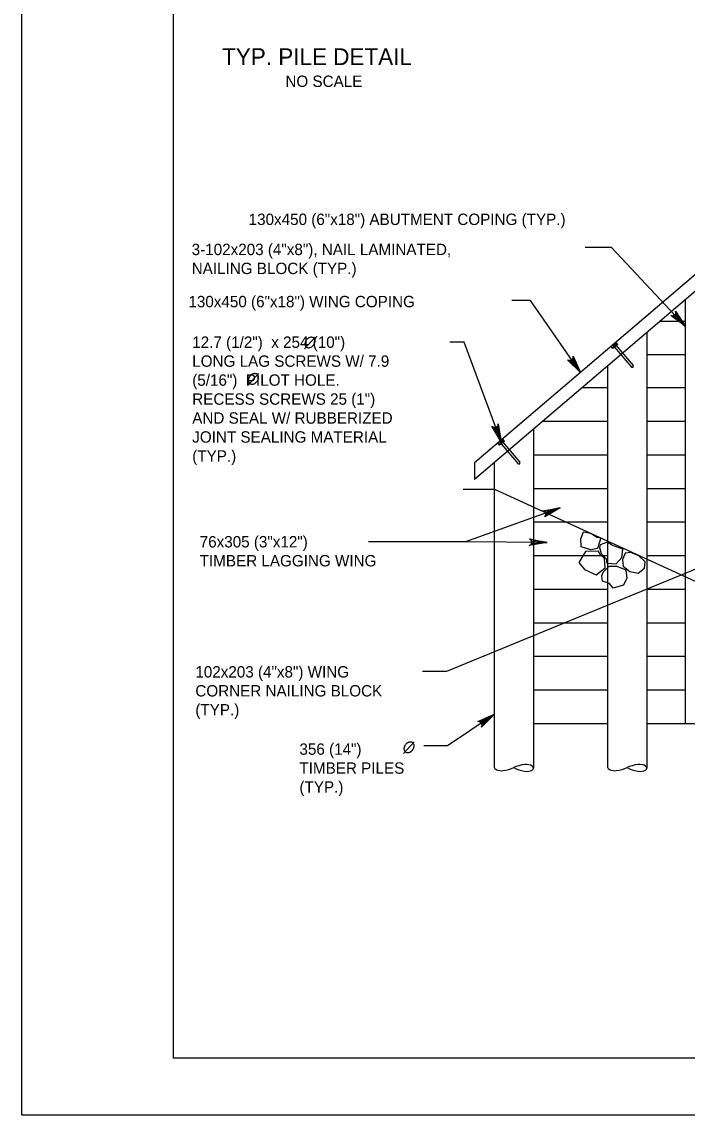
# Model space of a CAD drawing. Extents: x 635440 to 640306, y 296653 to 298484.
# Drawn here: x 638435.5 to 638610.8, y 296653.5 to 296941.7 of the extents above; entities that cross this region are included whole.
import ezdxf

# ---------------------------------------------------------------- set-up
doc = ezdxf.new("R2010")
doc.units = 0
for name, color, linetype in [('2', 7, 'Continuous'), ('4', 7, 'Continuous'), ('5', 7, 'Continuous'), ('PLT-BNDY', 7, 'Continuous')]:
    doc.layers.add(name, color=color, linetype=linetype)

# ---------------------------------------------------------------- blocks, each defined once
blk = doc.blocks.new('ROCK')
at = {"layer": '4'}
for points in [[(2.36725, 1.088), (2.2065, 0.82625), (2.378625, 0.506625), (2.66975, 0.3095), (3.128875, 0.403375), (3.48475, 0.6775), (3.4915, 1.123375), (3.25625, 1.36725), (2.783625, 1.308375)], [(1.10175, -0.02725), (1.4015, -0.159125), (1.78825, -0.148875), (1.980875, -0.266), (2.343375, 0.09475), (2.27875, 0.5505), (1.969375, 0.883), (1.4225, 0.553625), (1.152875, 0.479), (1.0105, 0.082)], [(0.74675, 0.359875), (0.882, 0.16), (1.072875, -0.144), (0.892, -0.457375), (0.448125, -0.758625), (0.1, -0.49325), (-0.095, -0.146375), (0.202875, 0.1025), (0.579125, 0.219875)], [(2.231375, -0.71725), (2.2025, -0.266375), (2.45475, 0.037125), (2.9085, 0.28875), (3.2995, 0.047625), (3.46875, -0.344), (3.231625, -0.855), (2.92, -0.860375), (2.5765, -1.054625), (2.340375, -0.904375)], [(1.2085, -0.192875), (0.778375, -0.737625), (1.008375, -1.391375), (1.48725, -1.396875), (2.09825, -1.106625), (2.133375, -0.486375), (1.723125, -0.203375), (1.37425, -0.239875)]]:
    blk.add_lwpolyline(points, close=True, dxfattribs=at)

msp = doc.modelspace()

# ---------------------------------------------------------------- linework, layer by layer
at = {"layer": '2'}
for p, q in [((638475.46, 296668.46), (638475.46, 297232.46)), ((639261.46, 296668.46), (638475.46, 296668.46))]:
    msp.add_line(p, q, dxfattribs=at)
at = {"layer": '4'}
for p, q in [((638616.15, 296877.78), (638554.77, 296825.45)), ((638616.15, 296873.35), (638554.77, 296821.02)), ((638610.31, 296868.37), (638610.31, 296795.4)), ((638603.74, 296862.76), (638610.31, 296862.76)), ((638600.2, 296859.74), (638600.2, 296799.44)), ((638591.28, 296855.59), (638590.8, 296856.16)), ((638592.56, 296856.68), (638591.28, 296855.59)), ((638591.51, 296855.79), (638591.31, 296856.02)), ((638591.97, 296856.7), (638591.35, 296856.18)), ((638591.39, 296856.2), (638591.39, 296856.2)), ((638591.4, 296856.21), (638591.4, 296856.21)), ((638591.41, 296856.23), (638591.41, 296856.23)), ((638591.43, 296856.23), (638591.43, 296856.23)), ((638591.43, 296856.22), (638591.43, 296856.22)), ((638591.44, 296856.24), (638591.44, 296856.24)), ((638591.44, 296856.23), (638591.44, 296856.23)), ((638591.45, 296856.25), (638591.45, 296856.25)), ((638591.45, 296856.24), (638591.45, 296856.24)), ((638591.46, 296856.26), (638591.46, 296856.26)), ((638591.46, 296856.25), (638591.46, 296856.25)), ((638591.46, 296856.22), (638591.46, 296856.22)), ((638591.47, 296856.27), (638591.47, 296856.27)), ((638591.47, 296856.26), (638591.47, 296856.26)), ((638591.47, 296856.23), (638591.47, 296856.23)), ((638591.48, 296856.28), (638591.48, 296856.28)), ((638591.48, 296856.24), (638591.48, 296856.24)), ((638591.48, 296856.23), (638591.48, 296856.23)), ((638591.49, 296856.29), (638591.49, 296856.29)), ((638591.49, 296856.27), (638591.49, 296856.27)), ((638591.49, 296856.25), (638591.49, 296856.25)), ((638591.49, 296856.23), (638591.49, 296856.23)), ((638591.5, 296856.3), (638591.5, 296856.3)), ((638591.5, 296856.28), (638591.5, 296856.28)), ((638591.5, 296856.26), (638591.5, 296856.26)), ((638591.5, 296856.24), (638591.5, 296856.24)), ((638591.5, 296856.22), (638591.5, 296856.22)), ((638591.51, 296855.79), (638592.32, 296856.48)), ((638591.51, 296856.31), (638591.51, 296856.31)), ((638591.51, 296856.29), (638591.51, 296856.29)), ((638591.51, 296856.27), (638591.51, 296856.27)), ((638591.51, 296856.23), (638591.51, 296856.23)), ((638591.51, 296856.21), (638591.51, 296856.21)), ((638591.52, 296856.29), (638591.52, 296856.29)), ((638591.52, 296856.28), (638591.52, 296856.28)), ((638591.52, 296856.25), (638591.52, 296856.25)), ((638591.52, 296856.24), (638591.52, 296856.24)), ((638591.52, 296856.22), (638591.52, 296856.22)), ((638591.52, 296856.2), (638591.72, 296855.97)), ((638591.53, 296856.32), (638591.53, 296856.32)), ((638591.53, 296856.3), (638591.53, 296856.3)), ((638591.53, 296856.26), (638591.53, 296856.26)), ((638591.53, 296856.25), (638591.53, 296856.25)), ((638591.54, 296856.33), (638591.54, 296856.33)), ((638591.54, 296856.31), (638591.54, 296856.31)), ((638591.54, 296856.29), (638591.54, 296856.29)), ((638591.54, 296856.27), (638591.54, 296856.27)), ((638591.55, 296856.34), (638591.55, 296856.34)), ((638591.55, 296856.32), (638591.55, 296856.32)), ((638591.55, 296856.3), (638591.55, 296856.3)), ((638591.56, 296856.35), (638591.56, 296856.35)), ((638591.56, 296856.33), (638591.56, 296856.33)), ((638591.56, 296856.31), (638591.56, 296856.31)), ((638591.57, 296856.36), (638591.57, 296856.36)), ((638591.58, 296856.37), (638591.58, 296856.37)), ((638591.58, 296856.34), (638591.58, 296856.34)), ((638591.59, 296856.38), (638591.59, 296856.38)), ((638591.6, 296856.39), (638591.6, 296856.39)), ((638591.62, 296856.4), (638591.62, 296856.4)), ((638591.67, 296855.92), (638596.15, 296850.67)), ((638591.72, 296856.48), (638591.72, 296856.48)), ((638591.73, 296856.49), (638591.73, 296856.49)), ((638591.74, 296856.5), (638591.74, 296856.5)), ((638591.75, 296856.51), (638591.75, 296856.51)), ((638591.76, 296856.52), (638591.76, 296856.52)), ((638591.77, 296856.53), (638591.77, 296856.53)), ((638591.78, 296856.51), (638591.78, 296856.51)), ((638591.79, 296856.54), (638591.79, 296856.54)), ((638591.79, 296856.53), (638591.79, 296856.53)), ((638591.8, 296856.55), (638591.8, 296856.55)), ((638591.8, 296856.53), (638591.8, 296856.53)), ((638591.81, 296856.56), (638591.81, 296856.56)), ((638591.81, 296856.54), (638591.81, 296856.54)), ((638591.81, 296856.53), (638591.81, 296856.53)), ((638591.82, 296856.57), (638591.82, 296856.57)), ((638591.82, 296856.55), (638591.82, 296856.55)), ((638591.83, 296856.58), (638591.83, 296856.58)), ((638591.83, 296856.56), (638591.83, 296856.56)), ((638591.83, 296856.54), (638591.83, 296856.54)), ((638591.84, 296856.59), (638591.84, 296856.59)), ((638591.84, 296856.55), (638591.84, 296856.55)), ((638591.85, 296856.6), (638591.85, 296856.6)), ((638591.85, 296856.57), (638591.85, 296856.57)), ((638591.85, 296856.56), (638591.85, 296856.56)), ((638591.85, 296856.54), (638591.85, 296856.54)), ((638591.86, 296856.61), (638591.86, 296856.61)), ((638591.86, 296856.58), (638591.86, 296856.58)), ((638591.86, 296856.57), (638591.86, 296856.57)), ((638591.86, 296856.55), (638591.86, 296856.55)), ((638591.87, 296856.59), (638591.87, 296856.59)), ((638591.87, 296856.58), (638591.87, 296856.58)), ((638591.88, 296856.62), (638591.88, 296856.62)), ((638591.88, 296856.6), (638591.88, 296856.6)), ((638591.88, 296856.6), (638591.88, 296856.6)), ((638591.88, 296856.59), (638591.88, 296856.59)), ((638591.88, 296856.56), (638591.88, 296856.56)), ((638591.88, 296856.54), (638591.88, 296856.54)), ((638591.89, 296856.63), (638591.89, 296856.63)), ((638591.89, 296856.61), (638591.89, 296856.61)), ((638591.89, 296856.57), (638591.89, 296856.57)), ((638591.89, 296856.55), (638591.89, 296856.55)), ((638591.9, 296856.64), (638591.9, 296856.64)), ((638591.9, 296856.62), (638591.9, 296856.62)), ((638591.9, 296856.6), (638591.9, 296856.6)), ((638591.9, 296856.58), (638591.9, 296856.58)), ((638591.9, 296856.58), (638591.9, 296856.58)), ((638591.9, 296856.56), (638591.9, 296856.56)), ((638591.91, 296856.65), (638591.91, 296856.65)), ((638591.91, 296856.63), (638591.91, 296856.63)), ((638591.91, 296856.61), (638591.91, 296856.61)), ((638591.91, 296856.59), (638591.91, 296856.59)), ((638591.91, 296856.57), (638591.91, 296856.57)), ((638591.91, 296856.55), (638591.91, 296856.55)), ((638591.92, 296856.66), (638591.92, 296856.66)), ((638591.92, 296856.61), (638591.92, 296856.61)), ((638591.92, 296856.56), (638591.92, 296856.56)), ((638591.92, 296856.56), (638591.92, 296856.56)), ((638591.93, 296856.67), (638591.93, 296856.67)), ((638591.93, 296856.64), (638591.93, 296856.64)), ((638591.93, 296856.55), (638592.13, 296856.31)), ((638591.94, 296856.68), (638591.94, 296856.68)), ((638592.56, 296856.68), (638592.08, 296857.25)), ((638592.32, 296856.48), (638592.13, 296856.71)), ((638592.17, 296856.35), (638596.65, 296851.09)), ((638600.2, 296854.03), (638610.31, 296854.03)), ((638589.86, 296850.93), (638589.86, 296804.18)), ((638596.15, 296850.67), (638596.62, 296850.64)), ((638596.62, 296850.64), (638596.65, 296851.09)), ((638583.25, 296845.3), (638589.86, 296845.3)), ((638600.2, 296845.3), (638610.31, 296845.3)), ((638572.86, 296836.44), (638589.86, 296836.44)), ((638600.2, 296836.44), (638610.31, 296836.44)), ((638570.31, 296834.27), (638570.31, 296813.75)), ((638561.4, 296830.12), (638560.92, 296830.68)), ((638562.67, 296831.2), (638561.4, 296830.12)), ((638561.63, 296830.31), (638561.43, 296830.54)), ((638562.08, 296831.23), (638561.47, 296830.7)), ((638561.51, 296830.73), (638561.51, 296830.73)), ((638561.52, 296830.74), (638561.52, 296830.74)), ((638561.53, 296830.75), (638561.53, 296830.75)), ((638561.54, 296830.76), (638561.54, 296830.76)), ((638561.54, 296830.74), (638561.54, 296830.74)), ((638561.55, 296830.77), (638561.55, 296830.77)), ((638561.56, 296830.77), (638561.56, 296830.77)), ((638561.56, 296830.75), (638561.56, 296830.75)), ((638561.57, 296830.78), (638561.57, 296830.78)), ((638561.57, 296830.76), (638561.57, 296830.76)), ((638561.57, 296830.74), (638561.57, 296830.74)), ((638561.58, 296830.77), (638561.58, 296830.77)), ((638561.58, 296830.75), (638561.58, 296830.75)), ((638561.59, 296830.79), (638561.59, 296830.79)), ((638561.59, 296830.78), (638561.59, 296830.78)), ((638561.59, 296830.76), (638561.59, 296830.76)), ((638561.6, 296830.8), (638561.6, 296830.8)), ((638561.6, 296830.79), (638561.6, 296830.79)), ((638561.6, 296830.75), (638561.6, 296830.75)), ((638561.61, 296830.81), (638561.61, 296830.81)), ((638561.61, 296830.8), (638561.61, 296830.8)), ((638561.61, 296830.77), (638561.61, 296830.77)), ((638561.61, 296830.76), (638561.61, 296830.76)), ((638561.61, 296830.74), (638561.61, 296830.74)), ((638561.62, 296830.82), (638561.62, 296830.82)), ((638561.62, 296830.81), (638561.62, 296830.81)), ((638561.62, 296830.78), (638561.62, 296830.78)), ((638561.62, 296830.77), (638561.62, 296830.77)), ((638561.62, 296830.75), (638561.62, 296830.75)), ((638561.63, 296830.31), (638562.44, 296831)), ((638561.63, 296830.83), (638561.63, 296830.83)), ((638561.63, 296830.82), (638561.63, 296830.82)), ((638561.63, 296830.79), (638561.63, 296830.79)), ((638561.63, 296830.77), (638561.63, 296830.77)), ((638561.63, 296830.76), (638561.63, 296830.76)), ((638561.63, 296830.73), (638561.63, 296830.73)), ((638561.64, 296830.84), (638561.64, 296830.84)), ((638561.64, 296830.8), (638561.64, 296830.8)), ((638561.64, 296830.78), (638561.64, 296830.78)), ((638561.64, 296830.74), (638561.64, 296830.74)), ((638561.64, 296830.72), (638561.84, 296830.49)), ((638561.65, 296830.85), (638561.65, 296830.85)), ((638561.65, 296830.83), (638561.65, 296830.83)), ((638561.65, 296830.81), (638561.65, 296830.81)), ((638561.65, 296830.79), (638561.65, 296830.79)), ((638561.65, 296830.77), (638561.65, 296830.77)), ((638561.66, 296830.86), (638561.66, 296830.86)), ((638561.66, 296830.84), (638561.66, 296830.84)), ((638561.66, 296830.82), (638561.66, 296830.82)), ((638561.67, 296830.84), (638561.67, 296830.84)), ((638561.67, 296830.83), (638561.67, 296830.83)), ((638561.68, 296830.87), (638561.68, 296830.87)), ((638561.68, 296830.86), (638561.68, 296830.86)), ((638561.69, 296830.88), (638561.69, 296830.88)), ((638561.69, 296830.86), (638561.69, 296830.86)), ((638561.7, 296830.89), (638561.7, 296830.89)), ((638561.71, 296830.9), (638561.71, 296830.9)), ((638561.72, 296830.91), (638561.72, 296830.91)), ((638561.73, 296830.92), (638561.73, 296830.92)), ((638561.78, 296830.44), (638566.26, 296825.19)), ((638561.83, 296831.01), (638561.83, 296831.01)), ((638561.84, 296831.01), (638561.84, 296831.01)), ((638561.86, 296831.02), (638561.86, 296831.02)), ((638561.87, 296831.03), (638561.87, 296831.03)), ((638561.88, 296831.04), (638561.88, 296831.04)), ((638561.89, 296831.05), (638561.89, 296831.05)), ((638561.89, 296831.04), (638561.89, 296831.04)), ((638561.9, 296831.06), (638561.9, 296831.06)), ((638561.91, 296831.07), (638561.91, 296831.07)), ((638561.91, 296831.05), (638561.91, 296831.05)), ((638561.92, 296831.08), (638561.92, 296831.08)), ((638561.92, 296831.06), (638561.92, 296831.06)), ((638561.93, 296831.09), (638561.93, 296831.09)), ((638561.93, 296831.07), (638561.93, 296831.07)), ((638561.93, 296831.05), (638561.93, 296831.05)), ((638561.94, 296831.1), (638561.94, 296831.1)), ((638561.94, 296831.07), (638561.94, 296831.07)), ((638561.94, 296831.06), (638561.94, 296831.06)), ((638561.95, 296831.08), (638561.95, 296831.08)), ((638561.95, 296831.07), (638561.95, 296831.07)), ((638561.96, 296831.11), (638561.96, 296831.11)), ((638561.96, 296831.09), (638561.96, 296831.09)), ((638561.97, 296831.12), (638561.97, 296831.12)), ((638561.97, 296831.1), (638561.97, 296831.1)), ((638561.97, 296831.08), (638561.97, 296831.08)), ((638561.97, 296831.06), (638561.97, 296831.06)), ((638561.98, 296831.13), (638561.98, 296831.13)), ((638561.98, 296831.11), (638561.98, 296831.11)), ((638561.98, 296831.09), (638561.98, 296831.09)), ((638561.98, 296831.07), (638561.98, 296831.07)), ((638561.99, 296831.14), (638561.99, 296831.14)), ((638561.99, 296831.12), (638561.99, 296831.12)), ((638561.99, 296831.1), (638561.99, 296831.1)), ((638561.99, 296831.08), (638561.99, 296831.08)), ((638561.99, 296831.07), (638561.99, 296831.07)), ((638562, 296831.15), (638562, 296831.15)), ((638562, 296831.12), (638562, 296831.12)), ((638562, 296831.11), (638562, 296831.11)), ((638562, 296831.09), (638562, 296831.09)), ((638562.01, 296831.13), (638562.01, 296831.13)), ((638562.01, 296831.12), (638562.01, 296831.12)), ((638562.01, 296831.1), (638562.01, 296831.1)), ((638562.01, 296831.07), (638562.01, 296831.07)), ((638562.02, 296831.16), (638562.02, 296831.16)), ((638562.02, 296831.14), (638562.02, 296831.14)), ((638562.02, 296831.13), (638562.02, 296831.13)), ((638562.02, 296831.1), (638562.02, 296831.1)), ((638562.02, 296831.08), (638562.02, 296831.08)), ((638562.02, 296831.07), (638562.02, 296831.07)), ((638562.03, 296831.17), (638562.03, 296831.17)), ((638562.03, 296831.15), (638562.03, 296831.15)), ((638562.03, 296831.14), (638562.03, 296831.14)), ((638562.03, 296831.11), (638562.03, 296831.11)), ((638562.03, 296831.09), (638562.03, 296831.09)), ((638562.03, 296831.08), (638562.03, 296831.08)), ((638562.03, 296831.08), (638562.03, 296831.08)), ((638562.04, 296831.18), (638562.04, 296831.18)), ((638562.04, 296831.16), (638562.04, 296831.16)), ((638562.04, 296831.07), (638562.24, 296830.83)), ((638562.05, 296831.19), (638562.05, 296831.19)), ((638562.06, 296831.2), (638562.06, 296831.2)), ((638562.67, 296831.2), (638562.19, 296831.77)), ((638562.44, 296831), (638562.24, 296831.23)), ((638562.28, 296830.87), (638566.76, 296825.61)), ((638570.31, 296827.58), (638589.86, 296827.58)), ((638600.2, 296827.58), (638610.31, 296827.58)), ((638554.77, 296825.45), (638554.77, 296821.02)), ((638559.98, 296825.45), (638559.98, 296817.82)), ((638566.26, 296825.19), (638566.74, 296825.16)), ((638566.74, 296825.16), (638566.76, 296825.61)), ((638551.79, 296818.48), (638559.98, 296818.48)), ((638560.01, 296818.48), (638622.93, 296789.62)), ((638570.31, 296818.72), (638589.86, 296818.72)), ((638600.2, 296818.72), (638610.31, 296818.72)), ((638559.98, 296817.89), (638559.98, 296745.24)), ((638570.31, 296813.75), (638570.31, 296744.96)), ((638570.31, 296809.86), (638578.79, 296809.86)), ((638578.79, 296809.86), (638589.86, 296809.86)), ((638600.2, 296809.86), (638610.31, 296809.86)), ((638589.86, 296804.18), (638589.86, 296745.24)), ((638570.31, 296801), (638589.86, 296801)), ((638600.2, 296801), (638610.31, 296801)), ((638600.2, 296799.44), (638600.2, 296744.96)), ((638610.31, 296795.4), (638610.31, 296756.71)), ((638570.31, 296792.14), (638589.86, 296792.14)), ((638600.2, 296792.14), (638610.31, 296792.14)), ((638570.31, 296783.28), (638589.86, 296783.28)), ((638600.2, 296783.28), (638610.31, 296783.28)), ((638570.31, 296774.43), (638589.86, 296774.43)), ((638600.2, 296774.43), (638610.31, 296774.43)), ((638570.31, 296765.57), (638589.86, 296765.57)), ((638600.2, 296765.57), (638610.31, 296765.57)), ((638570.31, 296756.71), (638589.86, 296756.71)), ((638600.2, 296756.71), (638619.87, 296756.71))]:
    msp.add_line(p, q, dxfattribs=at)
for centre, radius, start, end in [((638591.45, 296856.07), 0.148, 128.6225, 199.1627), ((638591.45, 296856.07), 0.148, 61.7366, 128.6225), ((638591.94, 296856.12), 0.424, 91.4996, 169.3996), ((638592.05, 296856.6), 0.135, 57.9014, 202.9978), ((638561.57, 296830.59), 0.148, 128.6225, 199.1627), ((638561.57, 296830.59), 0.148, 61.7366, 128.6225), ((638562.06, 296830.64), 0.424, 91.4996, 169.3996), ((638562.17, 296831.12), 0.135, 57.9014, 202.9978)]:
    msp.add_arc(centre, radius, start, end, dxfattribs=at)
for centre, major_axis, start_param, end_param in [((638561.81, 296745.19), (-1.83, 0.05), 0, 1.827597), ((638560.05, 296747.82), (-7.31, 0.2), 1.89032, 2.356194), ((638570.25, 296742.38), (7.31, -0.2), 1.89032, 2.356194), ((638570.38, 296747.55), (7.31, -0.2), 3.926991, 4.392865), ((638568.48, 296745.01), (1.83, -0.05), 4.455588, 8.110783), ((638591.69, 296745.19), (-1.83, 0.05), 0, 1.827597), ((638589.93, 296747.82), (-7.31, 0.2), 1.89032, 2.356194), ((638600.13, 296742.38), (7.31, -0.2), 1.89032, 2.356194), ((638600.27, 296747.55), (7.31, -0.2), 3.926991, 4.392865), ((638598.37, 296745.01), (1.83, -0.05), 4.455588, 8.110783)]:
    msp.add_ellipse(centre, major_axis=major_axis, ratio=0.5, start_param=start_param, end_param=end_param, dxfattribs=at)
at = {"layer": '5'}
for p, q in [((638590.93, 296882.25), (638583.99, 296882.25)), ((638509.98, 296855.54), (638512.78, 296858.61)), ((638495.07, 296845.95), (638497.87, 296849.01)), ((638577.37, 296813.57), (638552.39, 296804.58)), ((638552.39, 296804.58), (638526.83, 296804.58)), ((638573.9, 296804.48), (638552.39, 296804.58)), ((638547.37, 296770.44), (638541.04, 296770.44)), ((638559.98, 296759.11), (638547.68, 296750.83)), ((638536.09, 296748.78), (638538.89, 296751.85)), ((638547.68, 296750.83), (638541.39, 296750.83))]:
    msp.add_line(p, q, dxfattribs=at)
for points in [[(638610.31, 296861.47), (638590.93, 296882.25)], [(638582.69, 296849.24), (638569.52, 296868.25), (638564.66, 296868.25)], [(638610.31, 296861.47), (638606.5, 296864.28), (638606.92, 296864.19), (638607.28, 296864.27), (638607.54, 296864.44), (638607.73, 296864.69), (638607.84, 296865.04), (638607.77, 296865.47), (638610.31, 296861.47), (638607.84, 296865.04), (638607.73, 296864.69), (638610.31, 296861.47), (638607.54, 296864.44), (638607.28, 296864.27), (638610.31, 296861.47), (638606.92, 296864.19)], [(638561.84, 296831.01), (638552.05, 296857.31), (638548.28, 296857.31)], [(638582.69, 296849.24), (638579.31, 296852.58), (638579.52, 296852.5), (638579.72, 296852.42), (638579.9, 296852.44), (638580.09, 296852.45), (638580.23, 296852.52), (638580.37, 296852.58), (638580.49, 296852.69), (638580.6, 296852.8), (638580.67, 296852.97), (638580.75, 296853.13), (638580.75, 296853.35), (638580.75, 296853.57), (638582.69, 296849.24), (638580.75, 296853.35), (638580.75, 296853.13), (638582.69, 296849.24), (638580.67, 296852.97), (638580.6, 296852.8), (638582.69, 296849.24), (638580.49, 296852.69), (638580.37, 296852.58), (638582.69, 296849.24), (638580.23, 296852.52), (638580.09, 296852.45), (638582.69, 296849.24), (638579.9, 296852.44), (638579.72, 296852.42), (638582.69, 296849.24), (638579.52, 296852.5)], [(638561.84, 296831.01), (638559.39, 296835.08), (638559.57, 296834.95), (638559.75, 296834.83), (638559.93, 296834.8), (638560.11, 296834.76), (638560.27, 296834.79), (638560.42, 296834.82), (638560.56, 296834.9), (638560.7, 296834.98), (638560.81, 296835.12), (638560.92, 296835.26), (638560.98, 296835.48), (638561.03, 296835.69), (638561.84, 296831.01), (638560.98, 296835.48), (638560.92, 296835.26), (638561.84, 296831.01), (638560.81, 296835.12), (638560.7, 296834.98), (638561.84, 296831.01), (638560.56, 296834.9), (638560.42, 296834.82), (638561.84, 296831.01), (638560.27, 296834.79), (638560.11, 296834.76), (638561.84, 296831.01), (638559.93, 296834.8), (638559.75, 296834.83), (638561.84, 296831.01), (638559.57, 296834.95)], [(638577.37, 296813.57), (638573.28, 296811.17), (638573.54, 296811.53), (638573.61, 296811.89), (638573.55, 296812.2), (638573.4, 296812.47), (638573.12, 296812.7), (638572.69, 296812.82), (638577.37, 296813.57), (638573.12, 296812.7), (638573.4, 296812.47), (638577.37, 296813.57), (638573.55, 296812.2), (638573.61, 296811.89), (638577.37, 296813.57), (638573.54, 296811.53)], [(638573.9, 296804.48), (638569.23, 296803.62), (638569.59, 296803.87), (638569.78, 296804.18), (638569.83, 296804.5), (638569.78, 296804.81), (638569.6, 296805.12), (638569.24, 296805.37), (638573.9, 296804.48), (638569.6, 296805.12), (638569.78, 296804.81), (638573.9, 296804.48), (638569.83, 296804.5), (638569.78, 296804.18), (638573.9, 296804.48), (638569.59, 296803.87)], [(638616.92, 296799), (638547.37, 296770.44)], [(638559.98, 296759.11), (638556.6, 296755.78), (638556.76, 296756.19), (638556.74, 296756.55), (638556.61, 296756.84), (638556.39, 296757.07), (638556.06, 296757.22), (638555.62, 296757.23), (638559.98, 296759.11), (638556.06, 296757.22), (638556.39, 296757.07), (638559.98, 296759.11), (638556.61, 296756.84), (638556.74, 296756.55), (638559.98, 296759.11), (638556.76, 296756.19)]]:
    msp.add_lwpolyline(points, dxfattribs=at)
for points in [[(638610.31, 296861.47), (638608.48, 296863.79), (638608.12, 296863.46)], [(638557.36, 296757.91), (638557.89, 296757.13), (638559.98, 296759.11)]]:
    msp.add_lwpolyline(points, close=True, dxfattribs=at)
for points in [[(638512.49, 296858.31), (638512.27, 296858.48), (638512.05, 296858.54), (638511.78, 296858.56), (638511.62, 296858.56), (638511.35, 296858.5), (638511.11, 296858.39), (638510.93, 296858.29), (638510.6, 296858.03), (638510.34, 296857.69), (638510.19, 296857.37), (638510.1, 296857.08), (638510.07, 296856.81), (638510.1, 296856.58), (638510.21, 296856.25), (638510.33, 296856.08), (638510.57, 296855.9), (638510.93, 296855.81), (638511.34, 296855.83), (638511.87, 296856.06), (638512.25, 296856.39), (638512.53, 296856.79), (638512.72, 296857.2), (638512.78, 296857.66), (638512.7, 296857.96), (638512.5, 296858.31)], [(638497.58, 296848.71), (638497.36, 296848.88), (638497.14, 296848.94), (638496.86, 296848.97), (638496.71, 296848.97), (638496.44, 296848.9), (638496.19, 296848.79), (638496.02, 296848.7), (638495.69, 296848.43), (638495.43, 296848.09), (638495.28, 296847.78), (638495.18, 296847.49), (638495.16, 296847.22), (638495.18, 296846.99), (638495.3, 296846.66), (638495.41, 296846.49), (638495.66, 296846.3), (638496.02, 296846.22), (638496.43, 296846.23), (638496.95, 296846.47), (638497.33, 296846.8), (638497.62, 296847.19), (638497.81, 296847.61), (638497.87, 296848.07), (638497.79, 296848.36), (638497.59, 296848.71)], [(638538.6, 296751.55), (638538.38, 296751.72), (638538.16, 296751.78), (638537.89, 296751.8), (638537.73, 296751.8), (638537.46, 296751.74), (638537.21, 296751.63), (638537.04, 296751.53), (638536.71, 296751.27), (638536.45, 296750.93), (638536.3, 296750.61), (638536.2, 296750.32), (638536.18, 296750.05), (638536.2, 296749.82), (638536.32, 296749.5), (638536.44, 296749.32), (638536.68, 296749.14), (638537.04, 296749.05), (638537.45, 296749.07), (638537.97, 296749.3), (638538.35, 296749.63), (638538.64, 296750.03), (638538.83, 296750.45), (638538.89, 296750.9), (638538.81, 296751.2), (638538.61, 296751.55)]]:
    msp.add_spline(points, degree=3, dxfattribs=at)
at = {"layer": 'PLT-BNDY'}
msp.add_lwpolyline([(638435.46, 297247.46), (639276.46, 297247.46), (639276.46, 296653.46), (638435.46, 296653.46)], close=True, dxfattribs=at)

# ---------------------------------------------------------------- block references
at = {"layer": '5', "xscale": 4.921475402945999, "yscale": 4.921475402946, "rotation": -50.14527635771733}
msp.add_blockref('ROCK', (638584.38, 296807.35), dxfattribs=at)

# ---------------------------------------------------------------- texts
at = {"layer": '5'}
for s, height, p in [('TYP. PILE DETAIL', 4.4294, (638488.24, 296930.33)), ('NO SCALE', 3, (638504.93, 296924.56)), ('130x450 (6"x18") ABUTMENT COPING (TYP.)', 3.0001, (638495.24, 296888.16)), ('3-102x203 (4"x8"), NAIL LAMINATED,', 3.0001, (638480.23, 296880.22)), ('NAILING BLOCK (TYP.)', 3.0001, (638480.23, 296875.22)), ('130x450 (6"x18") WING COPING', 3.0001, (638479.36, 296866.47)), ('12.7 (1/2")  x 254 (10")', 3.0001, (638480.37, 296855.77)), ('LONG LAG SCREWS W/ 7.9', 3.0001, (638480.37, 296850.77)), ('(5/16")  PILOT HOLE.', 3.0001, (638480.37, 296845.77)), ('RECESS SCREWS 25 (1")', 3.0001, (638480.37, 296840.77)), ('AND SEAL W/ RUBBERIZED', 3.0001, (638480.37, 296835.77)), ('JOINT SEALING MATERIAL', 3.0001, (638480.37, 296830.77)), ('(TYP.)', 3, (638480.37, 296825.77)), ('76x305 (3"x12")', 3.0001, (638482.34, 296803.14)), ('TIMBER LAGGING WING', 3.0001, (638482.34, 296798.14)), ('102x203 (4"x8") WING', 3.0001, (638481.19, 296768.84)), ('CORNER NAILING BLOCK', 3.0001, (638481.19, 296763.84)), ('(TYP.)', 3, (638481.19, 296758.84)), ('356 (14") ', 3, (638508.63, 296748.47)), ('TIMBER PILES', 3.0001, (638508.63, 296743.47)), ('(TYP.)', 3, (638508.63, 296738.47))]:
    msp.add_text(s, height=height, dxfattribs=at).set_placement(p)

doc.saveas('drawing.dxf')
